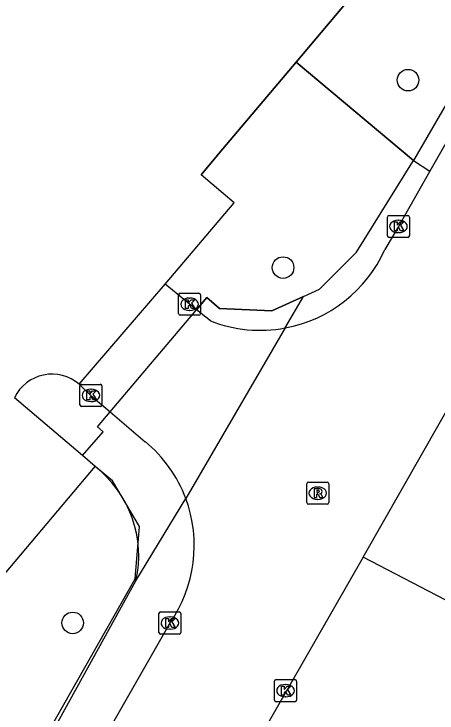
# Model space of a CAD drawing. Extents: x 156414 to 157775, y 382335 to 383765.
# Drawn here: x 157352.13 to 157371.32, y 382648.41 to 382680.1 of the extents above; entities that cross this region are included whole.
import ezdxf

# ---------------------------------------------------------------- set-up
doc = ezdxf.new("R2010")
doc.units = 0
for name, color, linetype in [('IMGEO_Berm_groen', 7, 'Continuous'), ('IMGEO_Boom', 7, 'Continuous'), ('IMGEO_Groenvoorziening', 7, 'Continuous'), ('IMGEO_Haag', 7, 'Continuous'), ('IMGEO_Hek', 7, 'Continuous'), ('IMGEO_Kolk', 7, 'Continuous'), ('IMGEO_Rijbaan_lokaal_gesloten', 7, 'Continuous'), ('IMGEO_Rijbaan_lokaal_open', 7, 'Continuous'), ('IMGEO_Rioolput', 7, 'Continuous'), ('IMGEO_Voetpad_open', 7, 'Continuous')]:
    doc.layers.add(name, color=color, linetype=linetype)

msp = doc.modelspace()

# ---------------------------------------------------------------- linework, layer by layer
at = {"layer": 'IMGEO_Berm_groen'}
for points in [[(157365.263, 382667.296), (157365.983, 382667.622), (157367.669, 382669.296), (157370.245, 382673.459)], [(157365.263, 382667.296), (157363.826, 382666.646), (157361.45, 382666.755), (157360.876, 382667.243), (157360.411, 382666.694)], [(157364.427, 382665.864), (157365.263, 382667.296)]]:
    msp.add_lwpolyline(points, dxfattribs=at)
at = {"layer": 'IMGEO_Boom'}
for centre in [(157370.001, 382677.099), (157364.334, 382668.602), (157354.792, 382652.494)]:
    msp.add_circle(centre, 0.489, dxfattribs=at)
at = {"layer": 'IMGEO_Groenvoorziening'}
for points in [[(157364.925, 382677.918), (157379.763, 382695.522)], [(157358.983, 382667.857), (157362.118, 382671.535), (157360.615, 382672.804), (157361.442, 382673.786), (157364.925, 382677.918)], [(157370.245, 382673.459), (157364.925, 382677.918)]]:
    msp.add_lwpolyline(points, dxfattribs=at)
at = {"layer": 'IMGEO_Haag'}
for points in [[(157379.763, 382695.522), (157381.931, 382693.621), (157370.245, 382673.459)], [(157370.245, 382673.459), (157370.996, 382672.975)], [(157328.101, 382665.059), (157328.87, 382664.419), (157327.286, 382662.565), (157337.166, 382654.288), (157338.788, 382656.216), (157347.01, 382649.155), (157355.817, 382659.592)]]:
    msp.add_lwpolyline(points, dxfattribs=at)
at = {"layer": 'IMGEO_Hek'}
for points in [[(157380.245, 382696.093), (157364.925, 382677.918)], [(157364.925, 382677.918), (157361.442, 382673.786)], [(157364.925, 382677.918), (157370.245, 382673.459)], [(157361.442, 382673.786), (157360.615, 382672.804)], [(157365.263, 382667.296), (157365.983, 382667.622), (157367.669, 382669.296), (157370.245, 382673.459)], [(157360.411, 382666.694), (157360.876, 382667.243), (157361.45, 382666.755), (157363.826, 382666.646), (157365.263, 382667.296)], [(157356.494, 382662.063), (157360.411, 382666.694)], [(157355.235, 382660.081), (157356.181, 382661.163), (157355.919, 382661.384), (157356.494, 382662.063)], [(157355.817, 382659.592), (157355.235, 382660.081)], [(157352.104, 382644.777), (157357.627, 382654.494), (157357.814, 382656.871), (157356.604, 382658.931), (157355.817, 382659.592)]]:
    msp.add_lwpolyline(points, dxfattribs=at)
at = {"layer": 'IMGEO_Kolk'}
for p, q in [((157369.065, 382670.043), (157369.065, 382670.895)), ((157369.14, 382670.969), (157369.992, 382670.969)), ((157369.553, 382670.749), (157369.578, 382670.749)), ((157370.066, 382670.895), (157370.066, 382670.043)), ((157369.576, 382670.189), (157369.551, 382670.189)), ((157369.992, 382669.969), (157369.14, 382669.969)), ((157359.592, 382666.516), (157359.592, 382667.368)), ((157359.667, 382667.442), (157360.519, 382667.442)), ((157360.593, 382667.368), (157360.593, 382666.516)), ((157360.08, 382667.222), (157360.105, 382667.222)), ((157360.103, 382666.662), (157360.078, 382666.662)), ((157360.519, 382666.442), (157359.667, 382666.442)), ((157355.119, 382662.384), (157355.119, 382663.236)), ((157355.194, 382663.31), (157356.046, 382663.31)), ((157356.12, 382663.236), (157356.12, 382662.384)), ((157355.607, 382663.09), (157355.632, 382663.09)), ((157355.63, 382662.53), (157355.605, 382662.53)), ((157356.046, 382662.31), (157355.194, 382662.31)), ((157358.699, 382652.064), (157358.699, 382652.916)), ((157358.774, 382652.99), (157359.626, 382652.99)), ((157359.187, 382652.77), (157359.212, 382652.77)), ((157359.7, 382652.916), (157359.7, 382652.064)), ((157359.21, 382652.21), (157359.185, 382652.21)), ((157359.626, 382651.99), (157358.774, 382651.99)), ((157363.943, 382648.998), (157363.943, 382649.85)), ((157364.018, 382649.924), (157364.87, 382649.924)), ((157364.944, 382649.85), (157364.944, 382648.998)), ((157364.431, 382649.704), (157364.456, 382649.704)), ((157364.87, 382648.924), (157364.018, 382648.924)), ((157364.454, 382649.144), (157364.429, 382649.144))]:
    msp.add_line(p, q, dxfattribs=at)
for points in [[(157369.065, 382670.043), (157369.065, 382670.895)], [(157369.14, 382670.969), (157369.992, 382670.969)], [(157370.066, 382670.895), (157370.066, 382670.043)], [(157369.386, 382670.669), (157369.509, 382670.669), (157369.509, 382670.518), (157369.639, 382670.669), (157369.803, 382670.669), (157369.657, 382670.518), (157369.81, 382670.269), (157369.658, 382670.269), (157369.573, 382670.433), (157369.509, 382670.366), (157369.509, 382670.269), (157369.386, 382670.269), (157369.386, 382670.669)], [(157369.992, 382669.969), (157369.14, 382669.969)], [(157359.592, 382666.516), (157359.592, 382667.368)], [(157359.667, 382667.442), (157360.519, 382667.442)], [(157360.593, 382667.368), (157360.593, 382666.516)], [(157359.913, 382667.142), (157360.036, 382667.142), (157360.036, 382666.991), (157360.166, 382667.142), (157360.33, 382667.142), (157360.184, 382666.991), (157360.337, 382666.742), (157360.185, 382666.742), (157360.1, 382666.906), (157360.036, 382666.839), (157360.036, 382666.742), (157359.913, 382666.742), (157359.913, 382667.142)], [(157360.519, 382666.442), (157359.667, 382666.442)], [(157355.119, 382662.384), (157355.119, 382663.236)], [(157355.194, 382663.31), (157356.046, 382663.31)], [(157356.12, 382663.236), (157356.12, 382662.384)], [(157355.44, 382663.01), (157355.563, 382663.01), (157355.563, 382662.859), (157355.693, 382663.01), (157355.857, 382663.01), (157355.711, 382662.859), (157355.864, 382662.61), (157355.712, 382662.61), (157355.627, 382662.774), (157355.563, 382662.707), (157355.563, 382662.61), (157355.44, 382662.61), (157355.44, 382663.01)], [(157356.046, 382662.31), (157355.194, 382662.31)], [(157358.699, 382652.064), (157358.699, 382652.916)], [(157358.774, 382652.99), (157359.626, 382652.99)], [(157359.02, 382652.69), (157359.143, 382652.69), (157359.143, 382652.539), (157359.273, 382652.69), (157359.437, 382652.69), (157359.291, 382652.539), (157359.444, 382652.29), (157359.292, 382652.29), (157359.207, 382652.454), (157359.143, 382652.387), (157359.143, 382652.29), (157359.02, 382652.29), (157359.02, 382652.69)], [(157359.7, 382652.916), (157359.7, 382652.064)], [(157359.626, 382651.99), (157358.774, 382651.99)], [(157363.943, 382648.998), (157363.943, 382649.85)], [(157364.018, 382649.924), (157364.87, 382649.924)], [(157364.944, 382649.85), (157364.944, 382648.998)], [(157364.264, 382649.624), (157364.387, 382649.624), (157364.387, 382649.473), (157364.517, 382649.624), (157364.681, 382649.624), (157364.535, 382649.473), (157364.688, 382649.224), (157364.536, 382649.224), (157364.451, 382649.388), (157364.387, 382649.321), (157364.387, 382649.224), (157364.264, 382649.224), (157364.264, 382649.624)], [(157364.87, 382648.924), (157364.018, 382648.924)]]:
    msp.add_lwpolyline(points, dxfattribs=at)
for centre, start, end in [((157369.142, 382670.893), 91.552, 178.448), ((157369.142, 382670.893), 91.552, 178.448), ((157369.99, 382670.893), 1.552, 88.448), ((157369.99, 382670.893), 1.552, 88.448), ((157369.142, 382670.045), 181.552, 268.448), ((157369.142, 382670.045), 181.552, 268.448), ((157369.99, 382670.045), 271.552, 358.448), ((157369.99, 382670.045), 271.552, 358.448), ((157359.669, 382667.366), 91.552, 178.448), ((157359.669, 382667.366), 91.552, 178.448), ((157360.517, 382667.366), 1.552, 88.448), ((157360.517, 382667.366), 1.552, 88.448), ((157359.669, 382666.518), 181.552, 268.448), ((157359.669, 382666.518), 181.552, 268.448), ((157360.517, 382666.518), 271.552, 358.448), ((157360.517, 382666.518), 271.552, 358.448), ((157355.196, 382663.234), 91.552, 178.448), ((157355.196, 382663.234), 91.552, 178.448), ((157356.044, 382663.234), 1.552, 88.448), ((157356.044, 382663.234), 1.552, 88.448), ((157355.196, 382662.386), 181.552, 268.448), ((157355.196, 382662.386), 181.552, 268.448), ((157356.044, 382662.386), 271.552, 358.448), ((157356.044, 382662.386), 271.552, 358.448), ((157358.776, 382652.914), 91.552, 178.448), ((157358.776, 382652.914), 91.552, 178.448), ((157359.624, 382652.914), 1.552, 88.448), ((157359.624, 382652.914), 1.552, 88.448), ((157358.776, 382652.066), 181.552, 268.448), ((157358.776, 382652.066), 181.552, 268.448), ((157359.624, 382652.066), 271.552, 358.448), ((157359.624, 382652.066), 271.552, 358.448), ((157364.02, 382649.848), 91.552, 178.448), ((157364.02, 382649.848), 91.552, 178.448), ((157364.868, 382649.848), 1.552, 88.448), ((157364.868, 382649.848), 1.552, 88.448), ((157364.02, 382649), 181.552, 268.448), ((157364.02, 382649), 181.552, 268.448), ((157364.868, 382649), 271.552, 358.448), ((157364.868, 382649), 271.552, 358.448)]:
    msp.add_arc(centre, 0.0765, start, end, dxfattribs=at)
for centre, major_axis, ratio, start_param, end_param in [((157369.552, 382670.469), (-0.387, 0.002), 0.722429, 4.712389, 7.853982), ((157369.577, 382670.469), (-0.39, 0.002), 0.717154, 1.570796, 4.712389), ((157360.079, 382666.942), (-0.387, 0.002), 0.722429, 4.712389, 7.853982), ((157360.104, 382666.942), (-0.39, 0.002), 0.717154, 1.570796, 4.712389), ((157355.606, 382662.81), (-0.387, 0.002), 0.722429, 4.712389, 7.853982), ((157355.631, 382662.81), (-0.39, 0.002), 0.717154, 1.570796, 4.712389), ((157359.186, 382652.49), (-0.387, 0.002), 0.722429, 4.712389, 7.853982), ((157359.211, 382652.49), (-0.39, 0.002), 0.717154, 1.570796, 4.712389), ((157364.43, 382649.424), (-0.387, 0.002), 0.722429, 4.712389, 7.853982), ((157364.455, 382649.424), (-0.39, 0.002), 0.717154, 1.570796, 4.712389)]:
    msp.add_ellipse(centre, major_axis=major_axis, ratio=ratio, start_param=start_param, end_param=end_param, dxfattribs=at)
at = {"layer": 'IMGEO_Rijbaan_lokaal_gesloten'}
for points in [[(157355.088, 382663.312), (157358.983, 382667.857)], [(157360.411, 382666.694), (157358.983, 382667.857)], [(157367.964, 382655.481), (157374.977, 382667.772)], [(157356.494, 382662.063), (157360.411, 382666.694)], [(157361.039, 382666.183), (157360.411, 382666.694)], [(157364.427, 382665.864), (157359.918, 382658.136)], [(157355.088, 382663.312), (157355.263, 382663.138), (157355.616, 382662.811), (157356.494, 382662.063)], [(157356.494, 382662.063), (157358.082, 382660.711)], [(157396.305, 382640.74), (157396.255, 382640.767), (157396.205, 382640.793), (157367.964, 382655.481)]]:
    msp.add_lwpolyline(points, dxfattribs=at)
for centre, radius, start, end in [((157363.291, 382671.947), 6.188, 248.6616, 280.5807), ((157354.2, 382656.001), 6.104, 20.4751, 50.5033)]:
    msp.add_arc(centre, radius, start, end, dxfattribs=at)
at = {"layer": 'IMGEO_Rijbaan_lokaal_open'}
for points in [[(157382.888, 382693.776), (157370.996, 382672.975)], [(157370.996, 382672.975), (157369.563, 382670.468), (157368.95, 382669.415)], [(157367.964, 382655.481), (157359.275, 382640.327), (157353.987, 382643.561)], [(157359.197, 382652.49), (157354.356, 382644.028)]]:
    msp.add_lwpolyline(points, dxfattribs=at)
for centre, radius, start, end in [((157363.294, 382671.964), 6.204, 280.5256, 335.7452), ((157354.193, 382655.998), 6.111, 324.9659, 20.4794)]:
    msp.add_arc(centre, radius, start, end, dxfattribs=at)
at = {"layer": 'IMGEO_Rioolput'}
for p, q in [((157365.405, 382657.95), (157365.405, 382658.802)), ((157365.48, 382658.876), (157366.332, 382658.876)), ((157366.406, 382658.802), (157366.406, 382657.95)), ((157365.893, 382658.656), (157365.918, 382658.656)), ((157365.916, 382658.096), (157365.891, 382658.096)), ((157366.332, 382657.876), (157365.48, 382657.876))]:
    msp.add_line(p, q, dxfattribs=at)
for points in [[(157365.405, 382657.95), (157365.405, 382658.802)], [(157365.48, 382658.876), (157366.332, 382658.876)], [(157366.406, 382658.802), (157366.406, 382657.95)], [(157365.994, 382658.574), (157365.742, 382658.576), (157365.742, 382658.176)], [(157365.92, 382658.495), (157365.866, 382658.495), (157365.866, 382658.414)], [(157365.866, 382658.414), (157365.918, 382658.414)], [(157365.742, 382658.176), (157365.866, 382658.176), (157365.866, 382658.338), (157365.877, 382658.338)], [(157365.924, 382658.309), (157365.995, 382658.176), (157366.135, 382658.176), (157366.07, 382658.302)], [(157366.332, 382657.876), (157365.48, 382657.876)]]:
    msp.add_lwpolyline(points, dxfattribs=at)
for centre, radius, start, end in [((157365.482, 382658.8), 0.0765, 91.552, 178.448), ((157365.482, 382658.8), 0.0765, 91.552, 178.448), ((157366.33, 382658.8), 0.0765, 1.552, 88.448), ((157366.33, 382658.8), 0.0765, 1.552, 88.448), ((157365.902, 382658.603), 0.19, 274.7715, 282.9687), ((157365.926, 382658.399), 0.0964, 77.0061, 93.1865), ((157365.94, 382658.456), 0.0378, 276.6634, 79.6772), ((157365.993, 382658.464), 0.109, 350.3612, 89.416), ((157365.991, 382658.464), 0.112, 277.5842, 350.9817), ((157365.876, 382658.285), 0.0533, 26.0293, 88.6989), ((157365.975, 382658.249), 0.108, 29.5134, 73.7905), ((157365.482, 382657.952), 0.0765, 181.552, 268.448), ((157365.482, 382657.952), 0.0765, 181.552, 268.448), ((157366.33, 382657.952), 0.0765, 271.552, 358.448), ((157366.33, 382657.952), 0.0765, 271.552, 358.448)]:
    msp.add_arc(centre, radius, start, end, dxfattribs=at)
for centre, major_axis, ratio, start_param, end_param in [((157365.892, 382658.376), (-0.387, 0.002), 0.722429, 4.712389, 7.853982), ((157365.917, 382658.376), (-0.39, 0.002), 0.717154, 1.570796, 4.712389)]:
    msp.add_ellipse(centre, major_axis=major_axis, ratio=ratio, start_param=start_param, end_param=end_param, dxfattribs=at)
at = {"layer": 'IMGEO_Voetpad_open'}
for points in [[(157355.235, 382660.081), (157352.153, 382662.705)], [(157355.235, 382660.081), (157356.181, 382661.163), (157355.919, 382661.384), (157356.494, 382662.063)], [(157355.817, 382659.592), (157355.235, 382660.081)], [(157357.662, 382654.398), (157359.918, 382658.136)], [(157352.251, 382644.622), (157357.662, 382654.398)]]:
    msp.add_lwpolyline(points, dxfattribs=at)
for centre, radius, start, end in [((157353.853, 382661.884), 1.888, 49.1382, 154.2315), ((157352.591, 382655.521), 5.194, 347.5094, 51.6025)]:
    msp.add_arc(centre, radius, start, end, dxfattribs=at)

doc.saveas('drawing.dxf')
